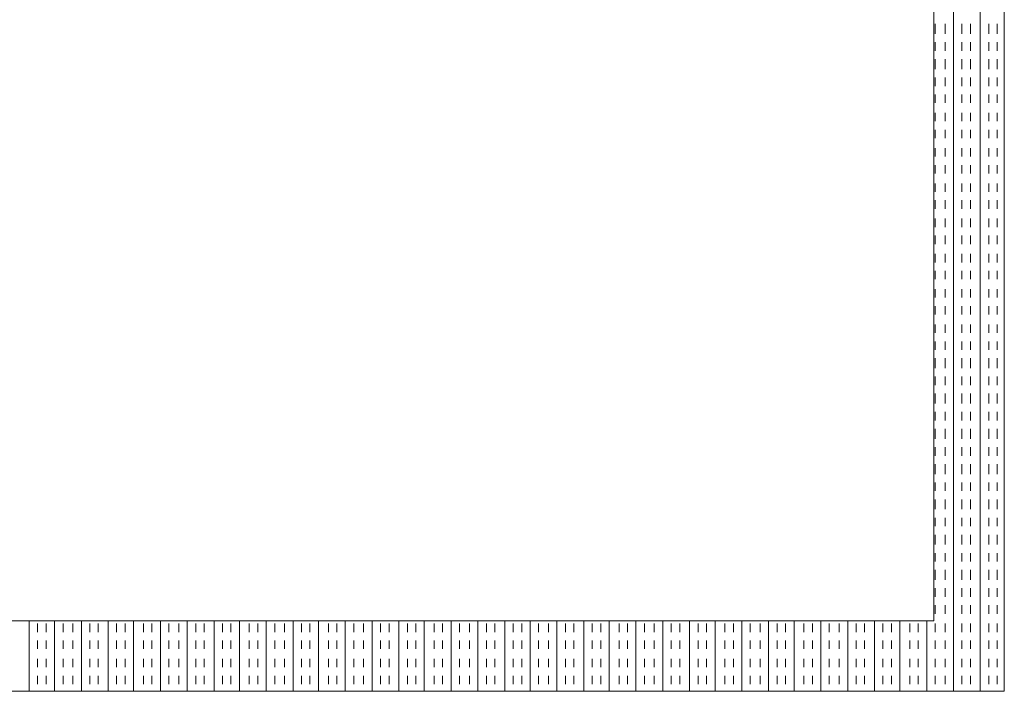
# Model space of a CAD drawing. Extents: x 3940905 to 4145695, y 925352 to 1109797.
# Tile 717 of 1056: x 4035328 to 4035683, y 1097368 to 1097611. Entities that reach past the tile are written whole.
import ezdxf

# ---------------------------------------------------------------- set-up
doc = ezdxf.new("R2010")
doc.units = 0
doc.header["$LTSCALE"] = 750
doc.header["$MEASUREMENT"] = 0
doc.layers.add('CKD Equipments', color=252, linetype='CONTINUOUS', lineweight=0)

msp = doc.modelspace()

# ---------------------------------------------------------------- linework, layer by layer
at = {"layer": 'CKD Equipments', "color": 4, "true_color": 0x00ffff}
for p, q in [((4035664.49, 1097882.91, -7.61), (4035664.49, 1097368.5, -7.61)), ((4035674.16, 1097882.91, -7.61), (4035674.16, 1097368.5, -7.61)), ((4035657.87, 1097609.17, -7.61), (4035657.87, 1097605.61, -7.61)), ((4035661.44, 1097609.17, -7.61), (4035661.44, 1097605.61, -7.61)), ((4035667.54, 1097609.17, -7.61), (4035667.54, 1097605.61, -7.61)), ((4035670.6, 1097609.17, -7.61), (4035670.6, 1097605.61, -7.61)), ((4035677.21, 1097609.17, -7.61), (4035677.21, 1097605.61, -7.61)), ((4035680.26, 1097609.17, -7.61), (4035680.26, 1097605.61, -7.61)), ((4035657.87, 1097602.55, -7.61), (4035657.87, 1097599.5, -7.61)), ((4035661.44, 1097602.55, -7.61), (4035661.44, 1097599.5, -7.61)), ((4035667.54, 1097602.55, -7.61), (4035667.54, 1097599.5, -7.61)), ((4035670.6, 1097602.55, -7.61), (4035670.6, 1097599.5, -7.61)), ((4035677.21, 1097602.55, -7.61), (4035677.21, 1097599.5, -7.61)), ((4035680.26, 1097602.55, -7.61), (4035680.26, 1097599.5, -7.61)), ((4035657.87, 1097596.45, -7.61), (4035657.87, 1097592.89, -7.61)), ((4035661.44, 1097596.45, -7.61), (4035661.44, 1097592.89, -7.61)), ((4035667.54, 1097596.45, -7.61), (4035667.54, 1097592.89, -7.61)), ((4035670.6, 1097596.45, -7.61), (4035670.6, 1097592.89, -7.61)), ((4035677.21, 1097596.45, -7.61), (4035677.21, 1097592.89, -7.61)), ((4035680.26, 1097596.45, -7.61), (4035680.26, 1097592.89, -7.61)), ((4035657.87, 1097589.83, -7.61), (4035657.87, 1097586.78, -7.61)), ((4035661.44, 1097589.83, -7.61), (4035661.44, 1097586.78, -7.61)), ((4035667.54, 1097589.83, -7.61), (4035667.54, 1097586.78, -7.61)), ((4035670.6, 1097589.83, -7.61), (4035670.6, 1097586.78, -7.61)), ((4035677.21, 1097589.83, -7.61), (4035677.21, 1097586.78, -7.61)), ((4035680.26, 1097589.83, -7.61), (4035680.26, 1097586.78, -7.61)), ((4035657.87, 1097583.73, -7.61), (4035657.87, 1097580.67, -7.61)), ((4035661.44, 1097583.73, -7.61), (4035661.44, 1097580.67, -7.61)), ((4035667.54, 1097583.73, -7.61), (4035667.54, 1097580.67, -7.61)), ((4035670.6, 1097583.73, -7.61), (4035670.6, 1097580.67, -7.61)), ((4035677.21, 1097583.73, -7.61), (4035677.21, 1097580.67, -7.61)), ((4035680.26, 1097583.73, -7.61), (4035680.26, 1097580.67, -7.61)), ((4035657.87, 1097577.11, -7.61), (4035657.87, 1097574.06, -7.61)), ((4035661.44, 1097577.11, -7.61), (4035661.44, 1097574.06, -7.61)), ((4035667.54, 1097577.11, -7.61), (4035667.54, 1097574.06, -7.61)), ((4035670.6, 1097577.11, -7.61), (4035670.6, 1097574.06, -7.61)), ((4035677.21, 1097577.11, -7.61), (4035677.21, 1097574.06, -7.61)), ((4035680.26, 1097577.11, -7.61), (4035680.26, 1097574.06, -7.61)), ((4035657.87, 1097571.01, -7.61), (4035657.87, 1097567.95, -7.61)), ((4035661.44, 1097571.01, -7.61), (4035661.44, 1097567.95, -7.61)), ((4035667.54, 1097571.01, -7.61), (4035667.54, 1097567.95, -7.61)), ((4035670.6, 1097571.01, -7.61), (4035670.6, 1097567.95, -7.61)), ((4035677.21, 1097571.01, -7.61), (4035677.21, 1097567.95, -7.61)), ((4035680.26, 1097571.01, -7.61), (4035680.26, 1097567.95, -7.61)), ((4035657.87, 1097564.39, -7.61), (4035657.87, 1097561.34, -7.61)), ((4035661.44, 1097564.39, -7.61), (4035661.44, 1097561.34, -7.61)), ((4035667.54, 1097564.39, -7.61), (4035667.54, 1097561.34, -7.61)), ((4035670.6, 1097564.39, -7.61), (4035670.6, 1097561.34, -7.61)), ((4035677.21, 1097564.39, -7.61), (4035677.21, 1097561.34, -7.61)), ((4035680.26, 1097564.39, -7.61), (4035680.26, 1097561.34, -7.61)), ((4035657.87, 1097558.29, -7.61), (4035657.87, 1097555.23, -7.61)), ((4035661.44, 1097558.29, -7.61), (4035661.44, 1097555.23, -7.61)), ((4035667.54, 1097558.29, -7.61), (4035667.54, 1097555.23, -7.61)), ((4035670.6, 1097558.29, -7.61), (4035670.6, 1097555.23, -7.61)), ((4035677.21, 1097558.29, -7.61), (4035677.21, 1097555.23, -7.61)), ((4035680.26, 1097558.29, -7.61), (4035680.26, 1097555.23, -7.61)), ((4035657.87, 1097551.67, -7.61), (4035657.87, 1097548.62, -7.61)), ((4035661.44, 1097551.67, -7.61), (4035661.44, 1097548.62, -7.61)), ((4035667.54, 1097551.67, -7.61), (4035667.54, 1097548.62, -7.61)), ((4035670.6, 1097551.67, -7.61), (4035670.6, 1097548.62, -7.61)), ((4035677.21, 1097551.67, -7.61), (4035677.21, 1097548.62, -7.61)), ((4035680.26, 1097551.67, -7.61), (4035680.26, 1097548.62, -7.61)), ((4035657.87, 1097545.57, -7.61), (4035657.87, 1097542.51, -7.61)), ((4035661.44, 1097545.57, -7.61), (4035661.44, 1097542.51, -7.61)), ((4035667.54, 1097545.57, -7.61), (4035667.54, 1097542.51, -7.61)), ((4035670.6, 1097545.57, -7.61), (4035670.6, 1097542.51, -7.61)), ((4035677.21, 1097545.57, -7.61), (4035677.21, 1097542.51, -7.61)), ((4035680.26, 1097545.57, -7.61), (4035680.26, 1097542.51, -7.61)), ((4035657.87, 1097538.95, -7.61), (4035657.87, 1097535.9, -7.61)), ((4035661.44, 1097538.95, -7.61), (4035661.44, 1097535.9, -7.61)), ((4035667.54, 1097538.95, -7.61), (4035667.54, 1097535.9, -7.61)), ((4035670.6, 1097538.95, -7.61), (4035670.6, 1097535.9, -7.61)), ((4035677.21, 1097538.95, -7.61), (4035677.21, 1097535.9, -7.61)), ((4035680.26, 1097538.95, -7.61), (4035680.26, 1097535.9, -7.61)), ((4035657.87, 1097532.85, -7.61), (4035657.87, 1097529.79, -7.61)), ((4035661.44, 1097532.85, -7.61), (4035661.44, 1097529.79, -7.61)), ((4035667.54, 1097532.85, -7.61), (4035667.54, 1097529.79, -7.61)), ((4035670.6, 1097532.85, -7.61), (4035670.6, 1097529.79, -7.61)), ((4035677.21, 1097532.85, -7.61), (4035677.21, 1097529.79, -7.61)), ((4035680.26, 1097532.85, -7.61), (4035680.26, 1097529.79, -7.61)), ((4035657.87, 1097526.23, -7.61), (4035657.87, 1097523.18, -7.61)), ((4035661.44, 1097526.23, -7.61), (4035661.44, 1097523.18, -7.61)), ((4035667.54, 1097526.23, -7.61), (4035667.54, 1097523.18, -7.61)), ((4035670.6, 1097526.23, -7.61), (4035670.6, 1097523.18, -7.61)), ((4035677.21, 1097526.23, -7.61), (4035677.21, 1097523.18, -7.61)), ((4035680.26, 1097526.23, -7.61), (4035680.26, 1097523.18, -7.61)), ((4035657.87, 1097520.13, -7.61), (4035657.87, 1097517.07, -7.61)), ((4035661.44, 1097520.13, -7.61), (4035661.44, 1097517.07, -7.61)), ((4035667.54, 1097520.13, -7.61), (4035667.54, 1097517.07, -7.61)), ((4035670.6, 1097520.13, -7.61), (4035670.6, 1097517.07, -7.61)), ((4035677.21, 1097520.13, -7.61), (4035677.21, 1097517.07, -7.61)), ((4035680.26, 1097520.13, -7.61), (4035680.26, 1097517.07, -7.61)), ((4035657.87, 1097513.51, -7.61), (4035657.87, 1097510.46, -7.61)), ((4035661.44, 1097513.51, -7.61), (4035661.44, 1097510.46, -7.61)), ((4035667.54, 1097513.51, -7.61), (4035667.54, 1097510.46, -7.61)), ((4035670.6, 1097513.51, -7.61), (4035670.6, 1097510.46, -7.61)), ((4035677.21, 1097513.51, -7.61), (4035677.21, 1097510.46, -7.61)), ((4035680.26, 1097513.51, -7.61), (4035680.26, 1097510.46, -7.61)), ((4035657.87, 1097507.41, -7.61), (4035657.87, 1097504.35, -7.61)), ((4035661.44, 1097507.41, -7.61), (4035661.44, 1097504.35, -7.61)), ((4035667.54, 1097507.41, -7.61), (4035667.54, 1097504.35, -7.61)), ((4035670.6, 1097507.41, -7.61), (4035670.6, 1097504.35, -7.61)), ((4035677.21, 1097507.41, -7.61), (4035677.21, 1097504.35, -7.61)), ((4035680.26, 1097507.41, -7.61), (4035680.26, 1097504.35, -7.61)), ((4035657.87, 1097500.79, -7.61), (4035657.87, 1097497.74, -7.61)), ((4035661.44, 1097500.79, -7.61), (4035661.44, 1097497.74, -7.61)), ((4035667.54, 1097500.79, -7.61), (4035667.54, 1097497.74, -7.61)), ((4035670.6, 1097500.79, -7.61), (4035670.6, 1097497.74, -7.61)), ((4035677.21, 1097500.79, -7.61), (4035677.21, 1097497.74, -7.61)), ((4035680.26, 1097500.79, -7.61), (4035680.26, 1097497.74, -7.61)), ((4035657.87, 1097494.69, -7.61), (4035657.87, 1097491.63, -7.61)), ((4035661.44, 1097494.69, -7.61), (4035661.44, 1097491.63, -7.61)), ((4035667.54, 1097494.69, -7.61), (4035667.54, 1097491.63, -7.61)), ((4035670.6, 1097494.69, -7.61), (4035670.6, 1097491.63, -7.61)), ((4035677.21, 1097494.69, -7.61), (4035677.21, 1097491.63, -7.61)), ((4035680.26, 1097494.69, -7.61), (4035680.26, 1097491.63, -7.61)), ((4035657.87, 1097488.58, -7.61), (4035657.87, 1097485.02, -7.61)), ((4035661.44, 1097488.58, -7.61), (4035661.44, 1097485.02, -7.61)), ((4035667.54, 1097488.58, -7.61), (4035667.54, 1097485.02, -7.61)), ((4035670.6, 1097488.58, -7.61), (4035670.6, 1097485.02, -7.61)), ((4035677.21, 1097488.58, -7.61), (4035677.21, 1097485.02, -7.61)), ((4035680.26, 1097488.58, -7.61), (4035680.26, 1097485.02, -7.61)), ((4035657.87, 1097481.97, -7.61), (4035657.87, 1097478.91, -7.61)), ((4035661.44, 1097481.97, -7.61), (4035661.44, 1097478.91, -7.61)), ((4035667.54, 1097481.97, -7.61), (4035667.54, 1097478.91, -7.61)), ((4035670.6, 1097481.97, -7.61), (4035670.6, 1097478.91, -7.61)), ((4035677.21, 1097481.97, -7.61), (4035677.21, 1097478.91, -7.61)), ((4035680.26, 1097481.97, -7.61), (4035680.26, 1097478.91, -7.61)), ((4035657.87, 1097475.86, -7.61), (4035657.87, 1097472.3, -7.61)), ((4035661.44, 1097475.86, -7.61), (4035661.44, 1097472.3, -7.61)), ((4035667.54, 1097475.86, -7.61), (4035667.54, 1097472.3, -7.61)), ((4035670.6, 1097475.86, -7.61), (4035670.6, 1097472.3, -7.61)), ((4035677.21, 1097475.86, -7.61), (4035677.21, 1097472.3, -7.61)), ((4035680.26, 1097475.86, -7.61), (4035680.26, 1097472.3, -7.61)), ((4035657.87, 1097469.24, -7.61), (4035657.87, 1097466.19, -7.61)), ((4035661.44, 1097469.24, -7.61), (4035661.44, 1097466.19, -7.61)), ((4035667.54, 1097469.24, -7.61), (4035667.54, 1097466.19, -7.61)), ((4035670.6, 1097469.24, -7.61), (4035670.6, 1097466.19, -7.61)), ((4035677.21, 1097469.24, -7.61), (4035677.21, 1097466.19, -7.61)), ((4035680.26, 1097469.24, -7.61), (4035680.26, 1097466.19, -7.61)), ((4035657.87, 1097463.14, -7.61), (4035657.87, 1097459.58, -7.61)), ((4035661.44, 1097463.14, -7.61), (4035661.44, 1097459.58, -7.61)), ((4035667.54, 1097463.14, -7.61), (4035667.54, 1097459.58, -7.61)), ((4035670.6, 1097463.14, -7.61), (4035670.6, 1097459.58, -7.61)), ((4035677.21, 1097463.14, -7.61), (4035677.21, 1097459.58, -7.61)), ((4035680.26, 1097463.14, -7.61), (4035680.26, 1097459.58, -7.61)), ((4035657.87, 1097456.52, -7.61), (4035657.87, 1097453.47, -7.61)), ((4035661.44, 1097456.52, -7.61), (4035661.44, 1097453.47, -7.61)), ((4035667.54, 1097456.52, -7.61), (4035667.54, 1097453.47, -7.61)), ((4035670.6, 1097456.52, -7.61), (4035670.6, 1097453.47, -7.61)), ((4035677.21, 1097456.52, -7.61), (4035677.21, 1097453.47, -7.61)), ((4035680.26, 1097456.52, -7.61), (4035680.26, 1097453.47, -7.61)), ((4035657.87, 1097450.42, -7.61), (4035657.87, 1097446.86, -7.61)), ((4035661.44, 1097450.42, -7.61), (4035661.44, 1097446.86, -7.61)), ((4035667.54, 1097450.42, -7.61), (4035667.54, 1097446.86, -7.61)), ((4035670.6, 1097450.42, -7.61), (4035670.6, 1097446.86, -7.61)), ((4035677.21, 1097450.42, -7.61), (4035677.21, 1097446.86, -7.61)), ((4035680.26, 1097450.42, -7.61), (4035680.26, 1097446.86, -7.61)), ((4035657.87, 1097443.8, -7.61), (4035657.87, 1097440.75, -7.61)), ((4035661.44, 1097443.8, -7.61), (4035661.44, 1097440.75, -7.61)), ((4035667.54, 1097443.8, -7.61), (4035667.54, 1097440.75, -7.61)), ((4035670.6, 1097443.8, -7.61), (4035670.6, 1097440.75, -7.61)), ((4035677.21, 1097443.8, -7.61), (4035677.21, 1097440.75, -7.61)), ((4035680.26, 1097443.8, -7.61), (4035680.26, 1097440.75, -7.61)), ((4035657.87, 1097437.7, -7.61), (4035657.87, 1097434.14, -7.61)), ((4035661.44, 1097437.7, -7.61), (4035661.44, 1097434.14, -7.61)), ((4035667.54, 1097437.7, -7.61), (4035667.54, 1097434.14, -7.61)), ((4035670.6, 1097437.7, -7.61), (4035670.6, 1097434.14, -7.61)), ((4035677.21, 1097437.7, -7.61), (4035677.21, 1097434.14, -7.61)), ((4035680.26, 1097437.7, -7.61), (4035680.26, 1097434.14, -7.61)), ((4035657.87, 1097431.08, -7.61), (4035657.87, 1097428.03, -7.61)), ((4035661.44, 1097431.08, -7.61), (4035661.44, 1097428.03, -7.61)), ((4035667.54, 1097431.08, -7.61), (4035667.54, 1097428.03, -7.61)), ((4035670.6, 1097431.08, -7.61), (4035670.6, 1097428.03, -7.61)), ((4035677.21, 1097431.08, -7.61), (4035677.21, 1097428.03, -7.61)), ((4035680.26, 1097431.08, -7.61), (4035680.26, 1097428.03, -7.61)), ((4035657.87, 1097424.98, -7.61), (4035657.87, 1097421.42, -7.61)), ((4035661.44, 1097424.98, -7.61), (4035661.44, 1097421.42, -7.61)), ((4035667.54, 1097424.98, -7.61), (4035667.54, 1097421.42, -7.61)), ((4035670.6, 1097424.98, -7.61), (4035670.6, 1097421.42, -7.61)), ((4035677.21, 1097424.98, -7.61), (4035677.21, 1097421.42, -7.61)), ((4035680.26, 1097424.98, -7.61), (4035680.26, 1097421.42, -7.61)), ((4035657.87, 1097418.36, -7.61), (4035657.87, 1097415.31, -7.61)), ((4035661.44, 1097418.36, -7.61), (4035661.44, 1097415.31, -7.61)), ((4035667.54, 1097418.36, -7.61), (4035667.54, 1097415.31, -7.61)), ((4035670.6, 1097418.36, -7.61), (4035670.6, 1097415.31, -7.61)), ((4035677.21, 1097418.36, -7.61), (4035677.21, 1097415.31, -7.61)), ((4035680.26, 1097418.36, -7.61), (4035680.26, 1097415.31, -7.61)), ((4035657.87, 1097412.26, -7.61), (4035657.87, 1097408.7, -7.61)), ((4035661.44, 1097412.26, -7.61), (4035661.44, 1097408.7, -7.61)), ((4035667.54, 1097412.26, -7.61), (4035667.54, 1097408.7, -7.61)), ((4035670.6, 1097412.26, -7.61), (4035670.6, 1097408.7, -7.61)), ((4035677.21, 1097412.26, -7.61), (4035677.21, 1097408.7, -7.61)), ((4035680.26, 1097412.26, -7.61), (4035680.26, 1097408.7, -7.61)), ((4035657.87, 1097405.64, -7.61), (4035657.87, 1097402.59, -7.61)), ((4035661.44, 1097405.64, -7.61), (4035661.44, 1097402.59, -7.61)), ((4035667.54, 1097405.64, -7.61), (4035667.54, 1097402.59, -7.61)), ((4035670.6, 1097405.64, -7.61), (4035670.6, 1097402.59, -7.61)), ((4035677.21, 1097405.64, -7.61), (4035677.21, 1097402.59, -7.61)), ((4035680.26, 1097405.64, -7.61), (4035680.26, 1097402.59, -7.61)), ((4035657.87, 1097399.54, -7.61), (4035657.87, 1097396.48, -7.61)), ((4035661.44, 1097399.54, -7.61), (4035661.44, 1097396.48, -7.61)), ((4035667.54, 1097399.54, -7.61), (4035667.54, 1097396.48, -7.61)), ((4035670.6, 1097399.54, -7.61), (4035670.6, 1097396.48, -7.61)), ((4035677.21, 1097399.54, -7.61), (4035677.21, 1097396.48, -7.61)), ((4035680.26, 1097399.54, -7.61), (4035680.26, 1097396.48, -7.61)), ((4035331.22, 1097393.94, -7.61), (4035331.22, 1097368.5, -7.61)), ((4035334.27, 1097392.92, -7.61), (4035334.27, 1097389.87, -7.61)), ((4035337.32, 1097392.92, -7.61), (4035337.32, 1097389.87, -7.61)), ((4035340.38, 1097393.94, -7.61), (4035340.38, 1097368.5, -7.61)), ((4035343.43, 1097392.92, -7.61), (4035343.43, 1097389.87, -7.61)), ((4035346.99, 1097392.92, -7.61), (4035346.99, 1097389.87, -7.61)), ((4035350.04, 1097393.94, -7.61), (4035350.04, 1097368.5, -7.61)), ((4035353.1, 1097392.92, -7.61), (4035353.1, 1097389.87, -7.61)), ((4035356.15, 1097392.92, -7.61), (4035356.15, 1097389.87, -7.61)), ((4035359.71, 1097393.94, -7.61), (4035359.71, 1097368.5, -7.61)), ((4035362.76, 1097392.92, -7.61), (4035362.76, 1097389.87, -7.61)), ((4035365.82, 1097392.92, -7.61), (4035365.82, 1097389.87, -7.61)), ((4035368.87, 1097393.94, -7.61), (4035368.87, 1097368.5, -7.61)), ((4035372.43, 1097392.92, -7.61), (4035372.43, 1097389.87, -7.61)), ((4035375.48, 1097392.92, -7.61), (4035375.48, 1097389.87, -7.61)), ((4035378.54, 1097393.94, -7.61), (4035378.54, 1097368.5, -7.61)), ((4035381.59, 1097392.92, -7.61), (4035381.59, 1097389.87, -7.61)), ((4035385.15, 1097392.92, -7.61), (4035385.15, 1097389.87, -7.61)), ((4035388.2, 1097393.94, -7.61), (4035388.2, 1097368.5, -7.61)), ((4035391.26, 1097392.92, -7.61), (4035391.26, 1097389.87, -7.61)), ((4035394.31, 1097392.92, -7.61), (4035394.31, 1097389.87, -7.61)), ((4035397.87, 1097393.94, -7.61), (4035397.87, 1097368.5, -7.61)), ((4035400.92, 1097392.92, -7.61), (4035400.92, 1097389.87, -7.61)), ((4035403.98, 1097392.92, -7.61), (4035403.98, 1097389.87, -7.61)), ((4035407.03, 1097393.94, -7.61), (4035407.03, 1097368.5, -7.61)), ((4035410.59, 1097392.92, -7.61), (4035410.59, 1097389.87, -7.61)), ((4035413.64, 1097392.92, -7.61), (4035413.64, 1097389.87, -7.61)), ((4035416.7, 1097393.94, -7.61), (4035416.7, 1097368.5, -7.61)), ((4035419.75, 1097392.92, -7.61), (4035419.75, 1097389.87, -7.61)), ((4035423.31, 1097392.92, -7.61), (4035423.31, 1097389.87, -7.61)), ((4035426.37, 1097393.94, -7.61), (4035426.37, 1097368.5, -7.61)), ((4035429.42, 1097392.92, -7.61), (4035429.42, 1097389.87, -7.61)), ((4035432.47, 1097392.92, -7.61), (4035432.47, 1097389.87, -7.61)), ((4035435.52, 1097393.94, -7.61), (4035435.52, 1097368.5, -7.61)), ((4035439.09, 1097392.92, -7.61), (4035439.09, 1097389.87, -7.61)), ((4035442.14, 1097392.92, -7.61), (4035442.14, 1097389.87, -7.61)), ((4035445.19, 1097393.94, -7.61), (4035445.19, 1097368.5, -7.61)), ((4035448.24, 1097392.92, -7.61), (4035448.24, 1097389.87, -7.61)), ((4035451.81, 1097392.92, -7.61), (4035451.81, 1097389.87, -7.61)), ((4035454.86, 1097393.94, -7.61), (4035454.86, 1097368.5, -7.61)), ((4035457.91, 1097392.92, -7.61), (4035457.91, 1097389.87, -7.61)), ((4035460.96, 1097392.92, -7.61), (4035460.96, 1097389.87, -7.61)), ((4035464.53, 1097393.94, -7.61), (4035464.53, 1097368.5, -7.61)), ((4035467.58, 1097392.92, -7.61), (4035467.58, 1097389.87, -7.61)), ((4035470.63, 1097392.92, -7.61), (4035470.63, 1097389.87, -7.61)), ((4035473.68, 1097393.94, -7.61), (4035473.68, 1097368.5, -7.61)), ((4035477.25, 1097392.92, -7.61), (4035477.25, 1097389.87, -7.61)), ((4035480.3, 1097392.92, -7.61), (4035480.3, 1097389.87, -7.61)), ((4035483.35, 1097393.94, -7.61), (4035483.35, 1097368.5, -7.61)), ((4035486.41, 1097392.92, -7.61), (4035486.41, 1097389.87, -7.61)), ((4035489.97, 1097392.92, -7.61), (4035489.97, 1097389.87, -7.61)), ((4035493.02, 1097393.94, -7.61), (4035493.02, 1097368.5, -7.61)), ((4035496.07, 1097392.92, -7.61), (4035496.07, 1097389.87, -7.61)), ((4035499.13, 1097392.92, -7.61), (4035499.13, 1097389.87, -7.61)), ((4035502.69, 1097393.94, -7.61), (4035502.69, 1097368.5, -7.61)), ((4035505.74, 1097392.92, -7.61), (4035505.74, 1097389.87, -7.61)), ((4035508.79, 1097392.92, -7.61), (4035508.79, 1097389.87, -7.61)), ((4035511.85, 1097393.94, -7.61), (4035511.85, 1097368.5, -7.61)), ((4035514.9, 1097392.92, -7.61), (4035514.9, 1097389.87, -7.61)), ((4035518.46, 1097392.92, -7.61), (4035518.46, 1097389.87, -7.61)), ((4035521.51, 1097393.94, -7.61), (4035521.51, 1097368.5, -7.61)), ((4035524.57, 1097392.92, -7.61), (4035524.57, 1097389.87, -7.61)), ((4035527.62, 1097392.92, -7.61), (4035527.62, 1097389.87, -7.61)), ((4035531.18, 1097393.94, -7.61), (4035531.18, 1097368.5, -7.61)), ((4035534.23, 1097392.92, -7.61), (4035534.23, 1097389.87, -7.61)), ((4035537.29, 1097392.92, -7.61), (4035537.29, 1097389.87, -7.61)), ((4035540.34, 1097393.94, -7.61), (4035540.34, 1097368.5, -7.61)), ((4035543.9, 1097392.92, -7.61), (4035543.9, 1097389.87, -7.61)), ((4035546.95, 1097392.92, -7.61), (4035546.95, 1097389.87, -7.61)), ((4035550.01, 1097393.94, -7.61), (4035550.01, 1097368.5, -7.61)), ((4035553.06, 1097392.92, -7.61), (4035553.06, 1097389.87, -7.61)), ((4035556.62, 1097392.92, -7.61), (4035556.62, 1097389.87, -7.61)), ((4035559.67, 1097393.94, -7.61), (4035559.67, 1097368.5, -7.61)), ((4035562.73, 1097392.92, -7.61), (4035562.73, 1097389.87, -7.61)), ((4035565.78, 1097392.92, -7.61), (4035565.78, 1097389.87, -7.61)), ((4035569.34, 1097393.94, -7.61), (4035569.34, 1097368.5, -7.61)), ((4035572.39, 1097392.92, -7.61), (4035572.39, 1097389.87, -7.61)), ((4035575.45, 1097392.92, -7.61), (4035575.45, 1097389.87, -7.61)), ((4035578.5, 1097393.94, -7.61), (4035578.5, 1097368.5, -7.61)), ((4035582.06, 1097392.92, -7.61), (4035582.06, 1097389.87, -7.61)), ((4035585.11, 1097392.92, -7.61), (4035585.11, 1097389.87, -7.61)), ((4035588.17, 1097393.94, -7.61), (4035588.17, 1097368.5, -7.61)), ((4035591.22, 1097392.92, -7.61), (4035591.22, 1097389.87, -7.61)), ((4035594.78, 1097392.92, -7.61), (4035594.78, 1097389.87, -7.61)), ((4035597.83, 1097393.94, -7.61), (4035597.83, 1097368.5, -7.61)), ((4035600.89, 1097392.92, -7.61), (4035600.89, 1097389.87, -7.61)), ((4035603.94, 1097392.92, -7.61), (4035603.94, 1097389.87, -7.61)), ((4035606.99, 1097393.94, -7.61), (4035606.99, 1097368.5, -7.61)), ((4035610.56, 1097392.92, -7.61), (4035610.56, 1097389.87, -7.61)), ((4035613.61, 1097392.92, -7.61), (4035613.61, 1097389.87, -7.61)), ((4035616.66, 1097393.94, -7.61), (4035616.66, 1097368.5, -7.61)), ((4035619.71, 1097392.92, -7.61), (4035619.71, 1097389.87, -7.61)), ((4035623.28, 1097392.92, -7.61), (4035623.28, 1097389.87, -7.61)), ((4035626.33, 1097393.94, -7.61), (4035626.33, 1097368.5, -7.61)), ((4035629.38, 1097392.92, -7.61), (4035629.38, 1097389.87, -7.61)), ((4035632.43, 1097392.92, -7.61), (4035632.43, 1097389.87, -7.61)), ((4035636, 1097393.94, -7.61), (4035636, 1097368.5, -7.61)), ((4035639.05, 1097392.92, -7.61), (4035639.05, 1097389.87, -7.61)), ((4035642.1, 1097392.92, -7.61), (4035642.1, 1097389.87, -7.61)), ((4035645.15, 1097393.94, -7.61), (4035645.15, 1097368.5, -7.61)), ((4035648.72, 1097392.92, -7.61), (4035648.72, 1097389.87, -7.61)), ((4035651.77, 1097392.92, -7.61), (4035651.77, 1097389.87, -7.61)), ((4035654.82, 1097393.94, -7.61), (4035654.82, 1097368.5, -7.61)), ((4035657.87, 1097392.92, -7.61), (4035657.87, 1097389.87, -7.61)), ((4035661.44, 1097392.92, -7.61), (4035661.44, 1097389.87, -7.61)), ((4035667.54, 1097392.92, -7.61), (4035667.54, 1097389.87, -7.61)), ((4035670.6, 1097392.92, -7.61), (4035670.6, 1097389.87, -7.61)), ((4035677.21, 1097392.92, -7.61), (4035677.21, 1097389.87, -7.61)), ((4035680.26, 1097392.92, -7.61), (4035680.26, 1097389.87, -7.61)), ((4035334.27, 1097386.82, -7.61), (4035334.27, 1097383.76, -7.61)), ((4035337.32, 1097386.82, -7.61), (4035337.32, 1097383.76, -7.61)), ((4035343.43, 1097386.82, -7.61), (4035343.43, 1097383.76, -7.61)), ((4035346.99, 1097386.82, -7.61), (4035346.99, 1097383.76, -7.61)), ((4035353.1, 1097386.82, -7.61), (4035353.1, 1097383.76, -7.61)), ((4035356.15, 1097386.82, -7.61), (4035356.15, 1097383.76, -7.61)), ((4035362.76, 1097386.82, -7.61), (4035362.76, 1097383.76, -7.61)), ((4035365.82, 1097386.82, -7.61), (4035365.82, 1097383.76, -7.61)), ((4035372.43, 1097386.82, -7.61), (4035372.43, 1097383.76, -7.61)), ((4035375.48, 1097386.82, -7.61), (4035375.48, 1097383.76, -7.61)), ((4035381.59, 1097386.82, -7.61), (4035381.59, 1097383.76, -7.61)), ((4035385.15, 1097386.82, -7.61), (4035385.15, 1097383.76, -7.61)), ((4035391.26, 1097386.82, -7.61), (4035391.26, 1097383.76, -7.61)), ((4035394.31, 1097386.82, -7.61), (4035394.31, 1097383.76, -7.61)), ((4035400.92, 1097386.82, -7.61), (4035400.92, 1097383.76, -7.61)), ((4035403.98, 1097386.82, -7.61), (4035403.98, 1097383.76, -7.61)), ((4035410.59, 1097386.82, -7.61), (4035410.59, 1097383.76, -7.61)), ((4035413.64, 1097386.82, -7.61), (4035413.64, 1097383.76, -7.61)), ((4035419.75, 1097386.82, -7.61), (4035419.75, 1097383.76, -7.61)), ((4035423.31, 1097386.82, -7.61), (4035423.31, 1097383.76, -7.61)), ((4035429.42, 1097386.82, -7.61), (4035429.42, 1097383.76, -7.61)), ((4035432.47, 1097386.82, -7.61), (4035432.47, 1097383.76, -7.61)), ((4035439.09, 1097386.82, -7.61), (4035439.09, 1097383.76, -7.61)), ((4035442.14, 1097386.82, -7.61), (4035442.14, 1097383.76, -7.61)), ((4035448.24, 1097386.82, -7.61), (4035448.24, 1097383.76, -7.61)), ((4035451.81, 1097386.82, -7.61), (4035451.81, 1097383.76, -7.61)), ((4035457.91, 1097386.82, -7.61), (4035457.91, 1097383.76, -7.61)), ((4035460.96, 1097386.82, -7.61), (4035460.96, 1097383.76, -7.61)), ((4035467.58, 1097386.82, -7.61), (4035467.58, 1097383.76, -7.61)), ((4035470.63, 1097386.82, -7.61), (4035470.63, 1097383.76, -7.61)), ((4035477.25, 1097386.82, -7.61), (4035477.25, 1097383.76, -7.61)), ((4035480.3, 1097386.82, -7.61), (4035480.3, 1097383.76, -7.61)), ((4035486.41, 1097386.82, -7.61), (4035486.41, 1097383.76, -7.61)), ((4035489.97, 1097386.82, -7.61), (4035489.97, 1097383.76, -7.61)), ((4035496.07, 1097386.82, -7.61), (4035496.07, 1097383.76, -7.61)), ((4035499.13, 1097386.82, -7.61), (4035499.13, 1097383.76, -7.61)), ((4035505.74, 1097386.82, -7.61), (4035505.74, 1097383.76, -7.61)), ((4035508.79, 1097386.82, -7.61), (4035508.79, 1097383.76, -7.61)), ((4035514.9, 1097386.82, -7.61), (4035514.9, 1097383.76, -7.61)), ((4035518.46, 1097386.82, -7.61), (4035518.46, 1097383.76, -7.61)), ((4035524.57, 1097386.82, -7.61), (4035524.57, 1097383.76, -7.61)), ((4035527.62, 1097386.82, -7.61), (4035527.62, 1097383.76, -7.61)), ((4035534.23, 1097386.82, -7.61), (4035534.23, 1097383.76, -7.61)), ((4035537.29, 1097386.82, -7.61), (4035537.29, 1097383.76, -7.61)), ((4035543.9, 1097386.82, -7.61), (4035543.9, 1097383.76, -7.61)), ((4035546.95, 1097386.82, -7.61), (4035546.95, 1097383.76, -7.61)), ((4035553.06, 1097386.82, -7.61), (4035553.06, 1097383.76, -7.61)), ((4035556.62, 1097386.82, -7.61), (4035556.62, 1097383.76, -7.61)), ((4035562.73, 1097386.82, -7.61), (4035562.73, 1097383.76, -7.61)), ((4035565.78, 1097386.82, -7.61), (4035565.78, 1097383.76, -7.61)), ((4035572.39, 1097386.82, -7.61), (4035572.39, 1097383.76, -7.61)), ((4035575.45, 1097386.82, -7.61), (4035575.45, 1097383.76, -7.61)), ((4035582.06, 1097386.82, -7.61), (4035582.06, 1097383.76, -7.61)), ((4035585.11, 1097386.82, -7.61), (4035585.11, 1097383.76, -7.61)), ((4035591.22, 1097386.82, -7.61), (4035591.22, 1097383.76, -7.61)), ((4035594.78, 1097386.82, -7.61), (4035594.78, 1097383.76, -7.61)), ((4035600.89, 1097386.82, -7.61), (4035600.89, 1097383.76, -7.61)), ((4035603.94, 1097386.82, -7.61), (4035603.94, 1097383.76, -7.61)), ((4035610.56, 1097386.82, -7.61), (4035610.56, 1097383.76, -7.61)), ((4035613.61, 1097386.82, -7.61), (4035613.61, 1097383.76, -7.61)), ((4035619.71, 1097386.82, -7.61), (4035619.71, 1097383.76, -7.61)), ((4035623.28, 1097386.82, -7.61), (4035623.28, 1097383.76, -7.61)), ((4035629.38, 1097386.82, -7.61), (4035629.38, 1097383.76, -7.61)), ((4035632.43, 1097386.82, -7.61), (4035632.43, 1097383.76, -7.61)), ((4035639.05, 1097386.82, -7.61), (4035639.05, 1097383.76, -7.61)), ((4035642.1, 1097386.82, -7.61), (4035642.1, 1097383.76, -7.61)), ((4035648.72, 1097386.82, -7.61), (4035648.72, 1097383.76, -7.61)), ((4035651.77, 1097386.82, -7.61), (4035651.77, 1097383.76, -7.61)), ((4035657.87, 1097386.82, -7.61), (4035657.87, 1097383.76, -7.61)), ((4035661.44, 1097386.82, -7.61), (4035661.44, 1097383.76, -7.61)), ((4035667.54, 1097386.82, -7.61), (4035667.54, 1097383.76, -7.61)), ((4035670.6, 1097386.82, -7.61), (4035670.6, 1097383.76, -7.61)), ((4035677.21, 1097386.82, -7.61), (4035677.21, 1097383.76, -7.61)), ((4035680.26, 1097386.82, -7.61), (4035680.26, 1097383.76, -7.61)), ((4035334.27, 1097380.2, -7.61), (4035334.27, 1097377.15, -7.61)), ((4035337.32, 1097380.2, -7.61), (4035337.32, 1097377.15, -7.61)), ((4035343.43, 1097380.2, -7.61), (4035343.43, 1097377.15, -7.61)), ((4035346.99, 1097380.2, -7.61), (4035346.99, 1097377.15, -7.61)), ((4035353.1, 1097380.2, -7.61), (4035353.1, 1097377.15, -7.61)), ((4035356.15, 1097380.2, -7.61), (4035356.15, 1097377.15, -7.61)), ((4035362.76, 1097380.2, -7.61), (4035362.76, 1097377.15, -7.61)), ((4035365.82, 1097380.2, -7.61), (4035365.82, 1097377.15, -7.61)), ((4035372.43, 1097380.2, -7.61), (4035372.43, 1097377.15, -7.61)), ((4035375.48, 1097380.2, -7.61), (4035375.48, 1097377.15, -7.61)), ((4035381.59, 1097380.2, -7.61), (4035381.59, 1097377.15, -7.61)), ((4035385.15, 1097380.2, -7.61), (4035385.15, 1097377.15, -7.61)), ((4035391.26, 1097380.2, -7.61), (4035391.26, 1097377.15, -7.61)), ((4035394.31, 1097380.2, -7.61), (4035394.31, 1097377.15, -7.61)), ((4035400.92, 1097380.2, -7.61), (4035400.92, 1097377.15, -7.61)), ((4035403.98, 1097380.2, -7.61), (4035403.98, 1097377.15, -7.61)), ((4035410.59, 1097380.2, -7.61), (4035410.59, 1097377.15, -7.61)), ((4035413.64, 1097380.2, -7.61), (4035413.64, 1097377.15, -7.61)), ((4035419.75, 1097380.2, -7.61), (4035419.75, 1097377.15, -7.61)), ((4035423.31, 1097380.2, -7.61), (4035423.31, 1097377.15, -7.61)), ((4035429.42, 1097380.2, -7.61), (4035429.42, 1097377.15, -7.61)), ((4035432.47, 1097380.2, -7.61), (4035432.47, 1097377.15, -7.61)), ((4035439.09, 1097380.2, -7.61), (4035439.09, 1097377.15, -7.61)), ((4035442.14, 1097380.2, -7.61), (4035442.14, 1097377.15, -7.61)), ((4035448.24, 1097380.2, -7.61), (4035448.24, 1097377.15, -7.61)), ((4035451.81, 1097380.2, -7.61), (4035451.81, 1097377.15, -7.61)), ((4035457.91, 1097380.2, -7.61), (4035457.91, 1097377.15, -7.61)), ((4035460.96, 1097380.2, -7.61), (4035460.96, 1097377.15, -7.61)), ((4035467.58, 1097380.2, -7.61), (4035467.58, 1097377.15, -7.61)), ((4035470.63, 1097380.2, -7.61), (4035470.63, 1097377.15, -7.61)), ((4035477.25, 1097380.2, -7.61), (4035477.25, 1097377.15, -7.61)), ((4035480.3, 1097380.2, -7.61), (4035480.3, 1097377.15, -7.61)), ((4035486.41, 1097380.2, -7.61), (4035486.41, 1097377.15, -7.61)), ((4035489.97, 1097380.2, -7.61), (4035489.97, 1097377.15, -7.61)), ((4035496.07, 1097380.2, -7.61), (4035496.07, 1097377.15, -7.61)), ((4035499.13, 1097380.2, -7.61), (4035499.13, 1097377.15, -7.61)), ((4035505.74, 1097380.2, -7.61), (4035505.74, 1097377.15, -7.61)), ((4035508.79, 1097380.2, -7.61), (4035508.79, 1097377.15, -7.61)), ((4035514.9, 1097380.2, -7.61), (4035514.9, 1097377.15, -7.61)), ((4035518.46, 1097380.2, -7.61), (4035518.46, 1097377.15, -7.61)), ((4035524.57, 1097380.2, -7.61), (4035524.57, 1097377.15, -7.61)), ((4035527.62, 1097380.2, -7.61), (4035527.62, 1097377.15, -7.61)), ((4035534.23, 1097380.2, -7.61), (4035534.23, 1097377.15, -7.61)), ((4035537.29, 1097380.2, -7.61), (4035537.29, 1097377.15, -7.61)), ((4035543.9, 1097380.2, -7.61), (4035543.9, 1097377.15, -7.61)), ((4035546.95, 1097380.2, -7.61), (4035546.95, 1097377.15, -7.61)), ((4035553.06, 1097380.2, -7.61), (4035553.06, 1097377.15, -7.61)), ((4035556.62, 1097380.2, -7.61), (4035556.62, 1097377.15, -7.61)), ((4035562.73, 1097380.2, -7.61), (4035562.73, 1097377.15, -7.61)), ((4035565.78, 1097380.2, -7.61), (4035565.78, 1097377.15, -7.61)), ((4035572.39, 1097380.2, -7.61), (4035572.39, 1097377.15, -7.61)), ((4035575.45, 1097380.2, -7.61), (4035575.45, 1097377.15, -7.61)), ((4035582.06, 1097380.2, -7.61), (4035582.06, 1097377.15, -7.61)), ((4035585.11, 1097380.2, -7.61), (4035585.11, 1097377.15, -7.61)), ((4035591.22, 1097380.2, -7.61), (4035591.22, 1097377.15, -7.61)), ((4035594.78, 1097380.2, -7.61), (4035594.78, 1097377.15, -7.61)), ((4035600.89, 1097380.2, -7.61), (4035600.89, 1097377.15, -7.61)), ((4035603.94, 1097380.2, -7.61), (4035603.94, 1097377.15, -7.61)), ((4035610.56, 1097380.2, -7.61), (4035610.56, 1097377.15, -7.61)), ((4035613.61, 1097380.2, -7.61), (4035613.61, 1097377.15, -7.61)), ((4035619.71, 1097380.2, -7.61), (4035619.71, 1097377.15, -7.61)), ((4035623.28, 1097380.2, -7.61), (4035623.28, 1097377.15, -7.61)), ((4035629.38, 1097380.2, -7.61), (4035629.38, 1097377.15, -7.61)), ((4035632.43, 1097380.2, -7.61), (4035632.43, 1097377.15, -7.61)), ((4035639.05, 1097380.2, -7.61), (4035639.05, 1097377.15, -7.61)), ((4035642.1, 1097380.2, -7.61), (4035642.1, 1097377.15, -7.61)), ((4035648.72, 1097380.2, -7.61), (4035648.72, 1097377.15, -7.61)), ((4035651.77, 1097380.2, -7.61), (4035651.77, 1097377.15, -7.61)), ((4035657.87, 1097380.2, -7.61), (4035657.87, 1097377.15, -7.61)), ((4035661.44, 1097380.2, -7.61), (4035661.44, 1097377.15, -7.61)), ((4035667.54, 1097380.2, -7.61), (4035667.54, 1097377.15, -7.61)), ((4035670.6, 1097380.2, -7.61), (4035670.6, 1097377.15, -7.61)), ((4035677.21, 1097380.2, -7.61), (4035677.21, 1097377.15, -7.61)), ((4035680.26, 1097380.2, -7.61), (4035680.26, 1097377.15, -7.61)), ((4035334.27, 1097374.1, -7.61), (4035334.27, 1097371.04, -7.61)), ((4035337.32, 1097374.1, -7.61), (4035337.32, 1097371.04, -7.61)), ((4035343.43, 1097374.1, -7.61), (4035343.43, 1097371.04, -7.61)), ((4035346.99, 1097374.1, -7.61), (4035346.99, 1097371.04, -7.61)), ((4035353.1, 1097374.1, -7.61), (4035353.1, 1097371.04, -7.61)), ((4035356.15, 1097374.1, -7.61), (4035356.15, 1097371.04, -7.61)), ((4035362.76, 1097374.1, -7.61), (4035362.76, 1097371.04, -7.61)), ((4035365.82, 1097374.1, -7.61), (4035365.82, 1097371.04, -7.61)), ((4035372.43, 1097374.1, -7.61), (4035372.43, 1097371.04, -7.61)), ((4035375.48, 1097374.1, -7.61), (4035375.48, 1097371.04, -7.61)), ((4035381.59, 1097374.1, -7.61), (4035381.59, 1097371.04, -7.61)), ((4035385.15, 1097374.1, -7.61), (4035385.15, 1097371.04, -7.61)), ((4035391.26, 1097374.1, -7.61), (4035391.26, 1097371.04, -7.61)), ((4035394.31, 1097374.1, -7.61), (4035394.31, 1097371.04, -7.61)), ((4035400.92, 1097374.1, -7.61), (4035400.92, 1097371.04, -7.61)), ((4035403.98, 1097374.1, -7.61), (4035403.98, 1097371.04, -7.61)), ((4035410.59, 1097374.1, -7.61), (4035410.59, 1097371.04, -7.61)), ((4035413.64, 1097374.1, -7.61), (4035413.64, 1097371.04, -7.61)), ((4035419.75, 1097374.1, -7.61), (4035419.75, 1097371.04, -7.61)), ((4035423.31, 1097374.1, -7.61), (4035423.31, 1097371.04, -7.61)), ((4035429.42, 1097374.1, -7.61), (4035429.42, 1097371.04, -7.61)), ((4035432.47, 1097374.1, -7.61), (4035432.47, 1097371.04, -7.61)), ((4035439.09, 1097374.1, -7.61), (4035439.09, 1097371.04, -7.61)), ((4035442.14, 1097374.1, -7.61), (4035442.14, 1097371.04, -7.61)), ((4035448.24, 1097374.1, -7.61), (4035448.24, 1097371.04, -7.61)), ((4035451.81, 1097374.1, -7.61), (4035451.81, 1097371.04, -7.61)), ((4035457.91, 1097374.1, -7.61), (4035457.91, 1097371.04, -7.61)), ((4035460.96, 1097374.1, -7.61), (4035460.96, 1097371.04, -7.61)), ((4035467.58, 1097374.1, -7.61), (4035467.58, 1097371.04, -7.61)), ((4035470.63, 1097374.1, -7.61), (4035470.63, 1097371.04, -7.61)), ((4035477.25, 1097374.1, -7.61), (4035477.25, 1097371.04, -7.61)), ((4035480.3, 1097374.1, -7.61), (4035480.3, 1097371.04, -7.61)), ((4035486.41, 1097374.1, -7.61), (4035486.41, 1097371.04, -7.61)), ((4035489.97, 1097374.1, -7.61), (4035489.97, 1097371.04, -7.61)), ((4035496.07, 1097374.1, -7.61), (4035496.07, 1097371.04, -7.61)), ((4035499.13, 1097374.1, -7.61), (4035499.13, 1097371.04, -7.61)), ((4035505.74, 1097374.1, -7.61), (4035505.74, 1097371.04, -7.61)), ((4035508.79, 1097374.1, -7.61), (4035508.79, 1097371.04, -7.61)), ((4035514.9, 1097374.1, -7.61), (4035514.9, 1097371.04, -7.61)), ((4035518.46, 1097374.1, -7.61), (4035518.46, 1097371.04, -7.61)), ((4035524.57, 1097374.1, -7.61), (4035524.57, 1097371.04, -7.61)), ((4035527.62, 1097374.1, -7.61), (4035527.62, 1097371.04, -7.61)), ((4035534.23, 1097374.1, -7.61), (4035534.23, 1097371.04, -7.61)), ((4035537.29, 1097374.1, -7.61), (4035537.29, 1097371.04, -7.61)), ((4035543.9, 1097374.1, -7.61), (4035543.9, 1097371.04, -7.61)), ((4035546.95, 1097374.1, -7.61), (4035546.95, 1097371.04, -7.61)), ((4035553.06, 1097374.1, -7.61), (4035553.06, 1097371.04, -7.61)), ((4035556.62, 1097374.1, -7.61), (4035556.62, 1097371.04, -7.61)), ((4035562.73, 1097374.1, -7.61), (4035562.73, 1097371.04, -7.61)), ((4035565.78, 1097374.1, -7.61), (4035565.78, 1097371.04, -7.61)), ((4035572.39, 1097374.1, -7.61), (4035572.39, 1097371.04, -7.61)), ((4035575.45, 1097374.1, -7.61), (4035575.45, 1097371.04, -7.61)), ((4035582.06, 1097374.1, -7.61), (4035582.06, 1097371.04, -7.61)), ((4035585.11, 1097374.1, -7.61), (4035585.11, 1097371.04, -7.61)), ((4035591.22, 1097374.1, -7.61), (4035591.22, 1097371.04, -7.61)), ((4035594.78, 1097374.1, -7.61), (4035594.78, 1097371.04, -7.61)), ((4035600.89, 1097374.1, -7.61), (4035600.89, 1097371.04, -7.61)), ((4035603.94, 1097374.1, -7.61), (4035603.94, 1097371.04, -7.61)), ((4035610.56, 1097374.1, -7.61), (4035610.56, 1097371.04, -7.61)), ((4035613.61, 1097374.1, -7.61), (4035613.61, 1097371.04, -7.61)), ((4035619.71, 1097374.1, -7.61), (4035619.71, 1097371.04, -7.61)), ((4035623.28, 1097374.1, -7.61), (4035623.28, 1097371.04, -7.61)), ((4035629.38, 1097374.1, -7.61), (4035629.38, 1097371.04, -7.61)), ((4035632.43, 1097374.1, -7.61), (4035632.43, 1097371.04, -7.61)), ((4035639.05, 1097374.1, -7.61), (4035639.05, 1097371.04, -7.61)), ((4035642.1, 1097374.1, -7.61), (4035642.1, 1097371.04, -7.61)), ((4035648.72, 1097374.1, -7.61), (4035648.72, 1097371.04, -7.61)), ((4035651.77, 1097374.1, -7.61), (4035651.77, 1097371.04, -7.61)), ((4035657.87, 1097374.1, -7.61), (4035657.87, 1097371.04, -7.61)), ((4035661.44, 1097374.1, -7.61), (4035661.44, 1097371.04, -7.61)), ((4035667.54, 1097374.1, -7.61), (4035667.54, 1097371.04, -7.61)), ((4035670.6, 1097374.1, -7.61), (4035670.6, 1097371.04, -7.61)), ((4035677.21, 1097374.1, -7.61), (4035677.21, 1097371.04, -7.61)), ((4035680.26, 1097374.1, -7.61), (4035680.26, 1097371.04, -7.61))]:
    msp.add_line(p, q, dxfattribs=at)
at = {"layer": 'CKD Equipments', "color": 252, "true_color": 0x989898}
for p, q in [((4035682.81, 1097368.5, -7.61), (4035682.81, 1097882.91, -7.61)), ((4035657.37, 1097393.94, -7.61), (4035657.37, 1097857.98, -7.61)), ((4035158.73, 1097393.94, -7.61), (4035657.37, 1097393.94, -7.61)), ((4035133.29, 1097368.5, -7.61), (4035682.81, 1097368.5, -7.61))]:
    msp.add_line(p, q, dxfattribs=at)

doc.saveas('drawing.dxf')
